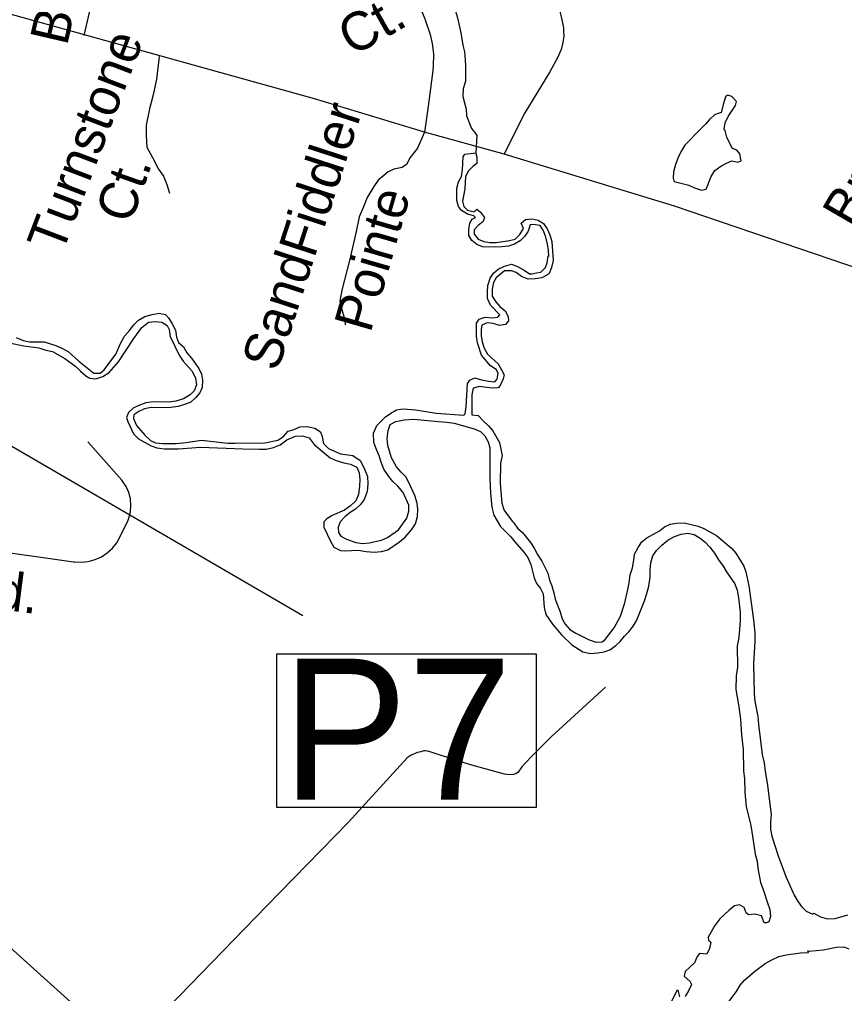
# Model space of a CAD drawing. Extents: x 2290055 to 2389491, y 66597 to 237875.
# Drawn here: x 2342642 to 2344693, y 162814 to 165234 of the extents above; entities that cross this region are included whole.
import ezdxf

# ---------------------------------------------------------------- set-up
doc = ezdxf.new("R2010")
doc.units = 0
for name, color, linetype in [('Exist Hydrographic Creek Double Shore', 7, 'Continuous'), ('Exist Hydrographic Creek Single Shore', 7, 'Continuous'), ('Exist Hydrographic Pond Under 1500 Sq Ft', 7, 'Continuous'), ('Exist Road Non-System Type 51', 7, 'Continuous'), ('Exist Road Non-System Type 51 Label', 7, 'Continuous'), ('Exist Road Secondary Structure Pipe Number Label', 7, 'Continuous'), ('Exist Road Secondary Type 51 Attributed', 7, 'Continuous')]:
    doc.layers.add(name, color=color, linetype=linetype)

msp = doc.modelspace()

# ---------------------------------------------------------------- linework, layer by layer
at = {"layer": 'Exist Hydrographic Creek Double Shore'}
for points in [[(2343799.5, 164493.8), (2343817, 164492.3), (2343830.7, 164493.6), (2343836.2, 164500.1), (2343812.7, 164524.1), (2343805.7, 164540.6), (2343805.5, 164557.1), (2343806.5, 164572.8), (2343811.7, 164590.6), (2343820.2, 164603.7), (2343831.5, 164613.3), (2343848, 164621.1), (2343864.7, 164625.9), (2343879.7, 164619.9), (2343896.2, 164610.5), (2343909.5, 164601.6), (2343915.7, 164601.7), (2343927, 164604.2), (2343937.5, 164605.5), (2343949.5, 164617.8), (2343954, 164628.7), (2343956.2, 164646.4), (2343957.5, 164644.4), (2343956.7, 164660.1), (2343954.2, 164675.7), (2343950, 164692.7), (2343944.7, 164708.4), (2343936, 164721.7), (2343919, 164724.6), (2343911.2, 164723.3), (2343906.5, 164708), (2343898.5, 164695), (2343886.7, 164683.8), (2343872.5, 164675), (2343857.5, 164670.5), (2343840.7, 164668.5), (2343823.7, 164667.6), (2343793.2, 164668.5), (2343778.5, 164674.6), (2343766.2, 164684.7), (2343759.2, 164696.8), (2343758.7, 164711.9), (2343761.2, 164727.4), (2343767.5, 164737.2), (2343775.5, 164741.5), (2343771, 164745.6), (2343755.5, 164750), (2343741, 164758.8), (2343733, 164768.6), (2343729, 164783.6), (2343729.5, 164814.9), (2343733, 164829.9), (2343741, 164843.1), (2343743, 164859.9), (2343744.5, 164892.4), (2343749, 164899.1), (2343776.2, 164901.9)], [(2343776.2, 164901.9), (2343776.2, 164900.8), (2343778.7, 164891.7), (2343779.2, 164876.1), (2343769.2, 164868), (2343758, 164857.2), (2343750.5, 164843.7), (2343748.7, 164812.6), (2343743.2, 164781.9), (2343746.5, 164768.7), (2343756, 164759.7), (2343772, 164755.4), (2343778.5, 164762), (2343787.7, 164754.7), (2343797.5, 164741.6), (2343794.2, 164731.8), (2343782.5, 164721.7), (2343772, 164710.8), (2343772, 164699.8), (2343782.5, 164688), (2343796.5, 164682), (2343811.5, 164679.6), (2343826.7, 164679.8), (2343860, 164684.1), (2343874.5, 164688.2), (2343886, 164699.5), (2343894.5, 164714), (2343889, 164727.7), (2343899.5, 164736.3), (2343916.5, 164738.7), (2343931, 164734.9), (2343944.5, 164726.8), (2343953.7, 164713.5), (2343960.5, 164698.6), (2343965, 164682.4), (2343968.5, 164635), (2343964.7, 164617.8), (2343958.5, 164602.5), (2343954.2, 164599.2), (2343940.2, 164592.1), (2343924.2, 164589), (2343906.5, 164588.2), (2343890.2, 164594.8), (2343876.7, 164605.1), (2343865.2, 164609.5), (2343847.5, 164609.1), (2343827, 164591.8), (2343820.5, 164579.9), (2343816.7, 164563.8), (2343817, 164546), (2343825.7, 164532.1), (2343836.2, 164520.6), (2343849, 164510.1), (2343856.7, 164495.8), (2343857.5, 164485.2), (2343850.2, 164476.1), (2343835, 164473.2), (2343819.2, 164477.9), (2343804.2, 164479.8), (2343791.5, 164474.3), (2343789.2, 164463.4), (2343789.5, 164448.2), (2343791.7, 164432.5), (2343797, 164417), (2343805.7, 164401.9), (2343831.5, 164378.1), (2343839.7, 164365.2), (2343846.5, 164350.4), (2343844.5, 164340.8), (2343836.5, 164324.5), (2343832.2, 164318.7), (2343816.5, 164317.5), (2343785.2, 164321.9), (2343769.7, 164317.6), (2343766.2, 164300.9), (2343766.7, 164251.7), (2343782, 164249.9), (2343794.2, 164236.8), (2343808, 164223.8), (2343818.5, 164211.3), (2343835.5, 164183), (2343841.5, 164149.3), (2343838, 164131.1), (2343837, 164081), (2343840.7, 164031.6), (2343846.5, 164013.3), (2343867.2, 163986.5), (2343871, 163983.4), (2343880, 163969.7), (2343892, 163959.1), (2343912.5, 163934.1), (2343921.2, 163920.2), (2343930, 163904), (2343940.5, 163887.6), (2343955.5, 163858.2), (2343959.5, 163840.7), (2343965.2, 163826.2), (2343970, 163809.1), (2343973.2, 163793.1)], [(2342634, 164443.8), (2342650.7, 164435.9), (2342667, 164432.8), (2342703.2, 164432.9), (2342732.5, 164423.4), (2342749, 164415.9), (2342763.5, 164407.6), (2342789, 164384.9), (2342827, 164355.1), (2342842.7, 164355.1), (2342852.7, 164363.3), (2342881.2, 164401.8), (2342894, 164429.9), (2342902.7, 164446.7), (2342915.7, 164460.8), (2342926, 164475), (2342937.7, 164486.8), (2342953.5, 164495.5), (2342972, 164500.3), (2342989, 164503.8), (2343004.7, 164500.9), (2343012.7, 164492), (2343021.5, 164477.7), (2343029.7, 164461.5), (2343032.2, 164444.6), (2343037.5, 164430.9), (2343050, 164420), (2343057.5, 164405), (2343069.7, 164392.5), (2343088, 164366.2), (2343094.2, 164352.3)], [(2343094.2, 164352.3), (2343096.5, 164337.4), (2343096.2, 164319.1), (2343090.2, 164305.8), (2343080.2, 164294.1), (2343068.2, 164283), (2343052.2, 164276.8), (2343036.2, 164271.8), (2343018, 164269.2), (2343003, 164268.5), (2342969, 164269.6), (2342953, 164266), (2342938.2, 164259.6), (2342926.2, 164251.4), (2342925.5, 164242.5), (2342932.7, 164224.5), (2342954.2, 164200.2), (2342967.5, 164187.9), (2342980, 164181.5), (2342998, 164179.9), (2343031.5, 164180.2), (2343055.5, 164182.8), (2343094, 164188.8), (2343159.5, 164181.3), (2343178, 164180.7), (2343252, 164182), (2343283.7, 164188.4), (2343298.2, 164197.9), (2343309.5, 164210.7), (2343322, 164214.3), (2343339.2, 164221.9), (2343357.2, 164222), (2343376, 164218.6), (2343390.5, 164208.8), (2343394.5, 164197.3), (2343398, 164180.1), (2343409.7, 164167.8), (2343439.7, 164154.4), (2343470.5, 164150), (2343488.5, 164138), (2343497.5, 164120.1), (2343507.2, 164097.8), (2343507.5, 164079.6), (2343506, 164060.8), (2343499, 164041.4), (2343489, 164027.8), (2343477, 164017.3), (2343464, 164008.8), (2343451.7, 163998.7), (2343439, 163985.2), (2343434.5, 163972.6), (2343435, 163959.2), (2343441, 163949.6), (2343455.2, 163942.3), (2343478, 163934), (2343495.5, 163931.9), (2343511, 163933.4), (2343542, 163940.1), (2343557, 163946.6), (2343584, 163966), (2343605.2, 163994.6), (2343609.5, 164012.1), (2343610, 164026.8), (2343595.5, 164058.6), (2343582.7, 164074.3), (2343569.7, 164086.1), (2343559.7, 164098.1), (2343548, 164116.3), (2343540.7, 164133.6), (2343535.7, 164149.5), (2343529, 164165.2), (2343522.7, 164182.9), (2343521.7, 164205.5), (2343530.2, 164224.8), (2343551.5, 164246.7), (2343564.7, 164255.7), (2343579, 164263.8), (2343596, 164266.6), (2343627, 164263.7), (2343678, 164255.2), (2343746.7, 164250.6), (2343750.2, 164253.9), (2343752.5, 164271.2), (2343755.7, 164329.2), (2343761.5, 164337.8), (2343774.2, 164343.1), (2343790.2, 164338.5), (2343808, 164334.8), (2343823.5, 164333.7), (2343829.7, 164340.1), (2343831.5, 164355.2), (2343826.5, 164364.2), (2343812.5, 164373), (2343790.5, 164399.2), (2343780.5, 164429.9), (2343778.2, 164447), (2343777.7, 164463.4), (2343778.2, 164479.5), (2343784.7, 164489.1), (2343799.5, 164493.8)], [(2342620, 164429.8), (2342653, 164422.4), (2342689.7, 164418.2), (2342707.7, 164411.7), (2342723.7, 164408.3), (2342755, 164391.7), (2342782, 164371.8), (2342793.5, 164359.7), (2342806.7, 164347.9), (2342816.5, 164342.3), (2342831.5, 164340.7), (2342849.2, 164346.7), (2342864.7, 164356.2), (2342887.7, 164382.9), (2342926.2, 164441.2), (2342946.2, 164468.7), (2342962.2, 164481.4), (2342979.5, 164483.5), (2342995.5, 164481.5), (2343009, 164473.1), (2343014, 164463.6), (2343016.5, 164446.1), (2343039.2, 164400), (2343048.7, 164384.3), (2343071.2, 164359.5), (2343079.5, 164342.6), (2343081.5, 164325.5), (2343076.5, 164310.8), (2343066.5, 164301.3), (2343049.5, 164291.2), (2343030.7, 164285.3), (2343014, 164283), (2342975.2, 164283.9), (2342956, 164281.3), (2342938.2, 164274.4), (2342924.5, 164267.7), (2342913, 164257), (2342908, 164244.9), (2342911.2, 164234.8)], [(2342911.2, 164234.8), (2342925.5, 164204.3), (2342938, 164191.9), (2342969.2, 164174.2), (2342983.5, 164169.5), (2343002.5, 164166.8), (2343036.5, 164167.1), (2343093, 164170.8), (2343197.5, 164166.5), (2343238.7, 164165.7), (2343255, 164166.1), (2343273, 164170.5), (2343290, 164177.1), (2343306.7, 164189.5), (2343328.2, 164198.5), (2343344.5, 164199.2), (2343362.2, 164194.3), (2343374.7, 164177.5), (2343414.2, 164144.5), (2343429, 164138), (2343448.5, 164131.9), (2343464.7, 164129), (2343480.2, 164121.2), (2343486.5, 164107.2), (2343487.7, 164090.8), (2343487.5, 164073.8), (2343485, 164053.8), (2343477.7, 164037.9), (2343465, 164025), (2343449.7, 164014.9), (2343419.2, 164001.3), (2343405.7, 163992.9), (2343398.2, 163985.7), (2343398.5, 163972.1), (2343415, 163937.3), (2343423.7, 163922.8), (2343439.7, 163914.1), (2343450.7, 163913.4), (2343484.2, 163915.5), (2343503.5, 163912), (2343523.7, 163909.8), (2343541.5, 163911.8), (2343557.7, 163915.9), (2343586.7, 163935.8), (2343600.5, 163947.6), (2343616, 163965.7), (2343626.5, 163980.6), (2343631.2, 163998.8), (2343632, 164016.8), (2343630.5, 164031.8), (2343624.7, 164050.9), (2343610, 164083.1), (2343602, 164097.4), (2343590.5, 164109), (2343579.5, 164122.3), (2343566.7, 164144.5), (2343557.2, 164175.5), (2343556, 164192.8), (2343558.2, 164212.8), (2343563.7, 164227), (2343577.2, 164234.5), (2343598, 164238.9), (2343622, 164240.4), (2343682.5, 164234.5), (2343704.2, 164233.1), (2343722.2, 164230.7), (2343772.5, 164216.7), (2343788, 164210.2), (2343798.5, 164199.2), (2343807, 164184.4), (2343811, 164169.4), (2343811, 164092.7), (2343813, 164056.9), (2343816, 164021.8), (2343821, 164002), (2343829, 163987.8), (2343838, 163974), (2343863, 163948.3), (2343873, 163935.8), (2343896, 163910.3), (2343905.5, 163896.7), (2343913, 163879.2), (2343921, 163846.2), (2343927, 163831.9), (2343937, 163820.2), (2343943.5, 163806.6), (2343946.5, 163772.7), (2343950.2, 163755), (2343967, 163731.5), (2343989.5, 163704.8), (2344015, 163679.8), (2344042.5, 163662.4), (2344061.5, 163658.3), (2344079.5, 163659.7), (2344095.2, 163662.2), (2344109.5, 163667.6), (2344124.5, 163677.9), (2344135.5, 163688.5), (2344146, 163701.1), (2344157, 163711.8)], [(2343973.2, 163793.1), (2343986.2, 163761.7), (2343991, 163744.8), (2343998, 163731.3), (2344009.7, 163718), (2344024.7, 163709.3), (2344057.7, 163692.4), (2344075.2, 163686.9), (2344090.5, 163687.5), (2344098.2, 163692.9), (2344120.5, 163722), (2344136, 163751.1), (2344147, 163784.6), (2344154.5, 163817), (2344157.5, 163834.2), (2344159.7, 163853.6), (2344165.5, 163871.4), (2344169.2, 163890.2), (2344170.7, 163905.5), (2344179.5, 163922.1), (2344189, 163936), (2344201.7, 163945.5), (2344232.7, 163963.3), (2344245.5, 163972.9), (2344259.2, 163979.5), (2344275, 163982.5), (2344294.2, 163982.8), (2344329, 163974.7), (2344343.2, 163968.9), (2344374.5, 163951.6), (2344412.2, 163919.7), (2344422.7, 163908), (2344442.5, 163875.6), (2344447.5, 163861.3), (2344455.2, 163826.3), (2344467, 163741.9), (2344469.5, 163709.7), (2344470.2, 163689.4), (2344466.7, 163632.9), (2344468.2, 163558.3), (2344470.2, 163539.9), (2344477, 163501.8), (2344478.7, 163481.7), (2344488.5, 163407.1), (2344493.5, 163386.6), (2344495.2, 163364.8), (2344501, 163331), (2344510.7, 163257.8), (2344509, 163240.9), (2344508.7, 163222), (2344512.2, 163204.2), (2344528.5, 163153.3), (2344548.2, 163102.7), (2344568, 163057.8), (2344576, 163043.8), (2344586, 163030.2), (2344597.7, 163018.5), (2344614, 163011.1), (2344616.5, 163013.4), (2344633.2, 163004.4), (2344650.7, 162999.1), (2344669.7, 162999.8), (2344701, 163008.7)], [(2344157, 163711.8), (2344166.2, 163723.7), (2344175.5, 163739.6), (2344195.7, 163789.4), (2344201.7, 163807.6), (2344206.5, 163826), (2344209.7, 163848.1), (2344209.7, 163865.5), (2344211.7, 163883.8), (2344216.5, 163900.8), (2344225.7, 163914.5), (2344238.7, 163927.4), (2344253.7, 163940), (2344270.5, 163949.4), (2344286.7, 163955), (2344303.2, 163957.3), (2344319, 163953.9), (2344334, 163945.2), (2344346.7, 163934.9), (2344358, 163922.5), (2344370, 163907.3), (2344379.2, 163890.9), (2344391.2, 163875.4), (2344399.5, 163861.2), (2344420, 163831.2), (2344425.7, 163816.1), (2344429.2, 163796.5), (2344433.7, 163760.7), (2344433.2, 163739.3), (2344430, 163698), (2344425.7, 163677.7), (2344427, 163624.6), (2344423.2, 163603.3), (2344423, 163568.8), (2344429.7, 163530.9), (2344432, 163513.7), (2344434.2, 163495), (2344436.5, 163456.6), (2344441, 163419.8), (2344442, 163365.9), (2344444, 163347.5), (2344445.2, 163314), (2344448.7, 163277.2), (2344458, 163238.9), (2344461.5, 163221.2), (2344470.5, 163160.2), (2344475.5, 163142.8), (2344477.7, 163124.8), (2344484.2, 163089.1), (2344490.7, 163072.2), (2344501.2, 163038.7), (2344507.5, 163022.2), (2344508.5, 163005.3), (2344504.7, 162991.6), (2344498.7, 162989), (2344493, 162989.4)], [(2344493, 162989.4), (2344486.5, 163006.3), (2344470, 163010.9), (2344454.5, 163009.2), (2344448.2, 163014.1), (2344443, 163027), (2344431.5, 163033.6), (2344419, 163031.2), (2344405.7, 163020.8), (2344383.2, 162999.1), (2344370.5, 162983), (2344353.5, 162954), (2344354.7, 162946), (2344360.5, 162941), (2344357.2, 162925.8), (2344350.5, 162911.5), (2344332.7, 162913), (2344326.5, 162905.8), (2344320.2, 162889.6), (2344296.7, 162868.4), (2344294.2, 162857.1), (2344308.2, 162844.4), (2344312.5, 162836.3), (2344306.2, 162821.7), (2344296.7, 162805.9)], [(2344401, 162788.1), (2344424, 162818.4), (2344433.5, 162834), (2344444.5, 162846.4), (2344469.2, 162868.3), (2344495.2, 162888.1), (2344512.5, 162897.6), (2344529.7, 162905.6), (2344548.2, 162909.8), (2344583.2, 162915), (2344603, 162915.7), (2344602, 162919.7), (2344605, 162919.2), (2344639.7, 162922.2), (2344673, 162928.4), (2344691, 162929.7), (2344703.7, 162924.9)], [(2344283.2, 162805.7), (2344279.2, 162821.9), (2344275.7, 162821.3), (2344242.5, 162753.7)]]:
    msp.add_lwpolyline(points, dxfattribs=at)
at = {"layer": 'Exist Hydrographic Creek Single Shore'}
msp.add_lwpolyline([(2343684.8, 165390.6), (2343686.7, 165387.1), (2343690.7, 165370.2), (2343697, 165355), (2343705, 165341.4), (2343709.7, 165326.3), (2343718.5, 165289.4), (2343721.5, 165273.2), (2343726, 165254.5), (2343731, 165237.9), (2343739, 165200.6), (2343744, 165169.9), (2343748, 165153.3), (2343750, 165134.5), (2343750.7, 165117.1), (2343750.5, 165080.2), (2343745.2, 165061.5), (2343744, 165042.1), (2343752.7, 165010.4), (2343753.5, 164994.5), (2343765.2, 164962.5), (2343773.7, 164952.9), (2343779, 164945.6), (2343776.2, 164901.9)], dxfattribs=at)
at = {"layer": 'Exist Hydrographic Pond Under 1500 Sq Ft'}
msp.add_lwpolyline([(2344337.2, 164809.8), (2344349, 164811.7), (2344361.7, 164843.7), (2344370.5, 164858.6), (2344385.7, 164869), (2344399.7, 164876.8), (2344413, 164882), (2344427.7, 164878.7), (2344436.2, 164882.3), (2344433, 164900.2), (2344425, 164908.6), (2344414, 164913.4), (2344406.7, 164927), (2344400.7, 164941.6), (2344396, 164957.4), (2344394, 164961), (2344396, 164976.7), (2344403.2, 164992.6), (2344422, 165019.9), (2344424, 165029.8), (2344413, 165042.2), (2344403, 165045.7), (2344397.5, 165043.1), (2344392.7, 165028.5), (2344386, 165002.8), (2344379, 165000), (2344370, 164996.5), (2344357, 164985.3), (2344347.5, 164973.1), (2344334.7, 164961.5), (2344296.2, 164921.1), (2344285.7, 164905), (2344279.2, 164890.5), (2344272.7, 164873.2), (2344267.7, 164855.4), (2344267, 164839.2), (2344269.2, 164830.7), (2344305.7, 164821.7), (2344320.2, 164815.2), (2344337.2, 164809.8)], dxfattribs=at)
at = {"layer": 'Exist Road Non-System Type 51'}
msp.add_line((2343852.9, 164911.5), (2343846.7, 164899.2), dxfattribs=at)
for points in [[(2342802.9, 165193.4), (2342970.7, 165918.4)], [(2344245.1, 165853.3), (2344139.8, 165679.1), (2344066.7, 165552.1), (2344021.8, 165476.2), (2344003, 165443.6), (2343993.9, 165425.2), (2343984.6, 165402.8), (2343979.7, 165378.7), (2343977, 165346.4), (2343977.5, 165334.6), (2343978.4, 165310.4), (2343981.7, 165276.7), (2343984.4, 165258.8), (2343991.7, 165224.9), (2343994.1, 165213.2), (2343994.5, 165203), (2343994.9, 165193.2), (2343993.4, 165181), (2343991.7, 165173.1), (2343988.4, 165158.8), (2343979, 165138.4), (2343960.4, 165103.9), (2343898.4, 165001.3), (2343852.9, 164911.5)], [(2346662.2, 163895.5), (2346496.8, 163957.7), (2346262.9, 164054.5), (2345470.3, 164361.2), (2344269.9, 164769.9), (2343846.7, 164899.2), (2343648.3, 164953.3), (2343374.9, 165036.4), (2342316.9, 165330.9), (2341347, 165572.5), (2341245.5, 165593.4)], [(2343587.8, 165371.1), (2343605.4, 165331.7), (2343622.9, 165296.3), (2343635.8, 165268.9), (2343649.3, 165235.3), (2343662.6, 165196.1), (2343667.8, 165174), (2343670.8, 165148.2), (2343670.1, 165116.3), (2343668.4, 165100.2), (2343664, 165061.9), (2343656.4, 165005.5), (2343648.3, 164953.3)], [(2342989.5, 165141.3), (2342982.5, 165085.5), (2342974, 165046.2), (2342965.4, 165012), (2342956.9, 164971), (2342956.9, 164945.3), (2342958.6, 164916.3), (2342972.2, 164890.6), (2342987.6, 164861.6), (2342999.6, 164844.5), (2343008.1, 164824), (2343014.9, 164801.8)], [(2343648.3, 164953.3), (2343631.5, 164913.9), (2343613.3, 164891.1), (2343604.2, 164872.9), (2343592.9, 164866.1), (2343572.4, 164861.5), (2343558.7, 164854.7), (2343547.4, 164845.6), (2343533.7, 164834.2), (2343522.4, 164818.3), (2343506.4, 164791), (2343497.3, 164768.2), (2343486, 164743.2), (2343479.2, 164706.8), (2343463.2, 164638.5), (2343442.8, 164561.1), (2343438.2, 164533.8), (2343445, 164506.5), (2343451.9, 164486), (2343451.9, 164474.7)], [(2342344.2, 163947.6), (2342776.4, 163886.2), (2342778.5, 163885.9), (2342795.7, 163885.3), (2342812.9, 163887.3), (2342829.8, 163891.8), (2342845.5, 163898.9), (2342859.9, 163908.3), (2342873, 163919.9), (2342884.1, 163933), (2342911, 163987.2), (2342913.8, 163994.4), (2342917.7, 164010.2), (2342919, 164026.4), (2342917.7, 164042.6), (2342913.8, 164058.3), (2342907.3, 164073.2), (2342898.2, 164086.9), (2342896.6, 164089.3), (2342811.9, 164184.1)], [(2344099, 163574.7), (2343963.7, 163451.1), (2343913.8, 163401.3), (2343890.9, 163376.4), (2343881.2, 163363.9), (2343875.5, 163359.7), (2343869.6, 163357.5), (2343859.5, 163357.1), (2343847.6, 163358.6), (2343760.6, 163383), (2343685.5, 163406.3), (2343665.2, 163413.4), (2343659.3, 163415.1), (2343651, 163416.8), (2343647.1, 163416.6), (2343639.3, 163414.3), (2343631.2, 163412.1), (2343615.7, 163405.5), (2343605.8, 163398.9), (2343460.1, 163239.2), (2343256.3, 163030.9), (2343012.3, 162779.4), (2342922.2, 162673.8)]]:
    msp.add_lwpolyline(points, dxfattribs=at)
at = {"layer": 'Exist Road Secondary Structure Pipe Number Label'}
msp.add_line((2341328.3, 164924.4), (2343346.4, 163753.1), dxfattribs=at)
msp.add_lwpolyline([(2343281.9, 163657.9), (2343926, 163657.9), (2343926, 163275.6), (2343281.9, 163275.6)], close=True, dxfattribs=at)
at = {"layer": 'Exist Road Secondary Type 51 Attributed'}
msp.add_lwpolyline([(2341459, 165237.5), (2341472.7, 165190.2), (2341476.6, 165142.5), (2341476.6, 165096.1), (2341474.9, 165007.5), (2341467.6, 164769), (2341460.3, 164557.1), (2341448.9, 164310.2), (2341448.7, 164230), (2341454.7, 164109.7), (2341461.6, 164058.1), (2341466.7, 164034), (2341474.4, 164004), (2341499.8, 163955.4), (2341537.6, 163914.1), (2341597.8, 163850.1), (2341677.1, 163777.5), (2341794.7, 163667.3), (2342013.8, 163473.7), (2342201.9, 163301.3), (2342341.8, 163178.7), (2342407, 163121.8), (2342635.2, 162913.4), (2342828.3, 162739.2)], dxfattribs=at)

# ---------------------------------------------------------------- texts
at = {"layer": 'Exist Road Non-System Type 51 Label'}
for s, rotation, p in [('Blackbrook Ln.', 76.9426, (2342759.7, 165166)), ('Ct.', 29.3903, (2343469.4, 165140.9)), ('Turnstone', 69.1127, (2342747.3, 164648.3)), ('Braddock', 59.8988, (2344715.8, 164711.1)), ('SandFiddler', 71.9678, (2343283, 164356.2)), ('Ct.', 70.6501, (2342918.3, 164722.8)), ('Pointe', 73.8366, (2343514.1, 164452.5)), ('Rd.', 352.5461, (2342487, 163782))]:
    msp.add_text(s, height=95, rotation=rotation, dxfattribs=at).set_placement(p)
at = {"layer": 'Exist Road Secondary Structure Pipe Number Label'}
msp.add_text('P7', height=350, dxfattribs=at).set_placement((2343294.4, 163295.4))

doc.saveas('drawing.dxf')
